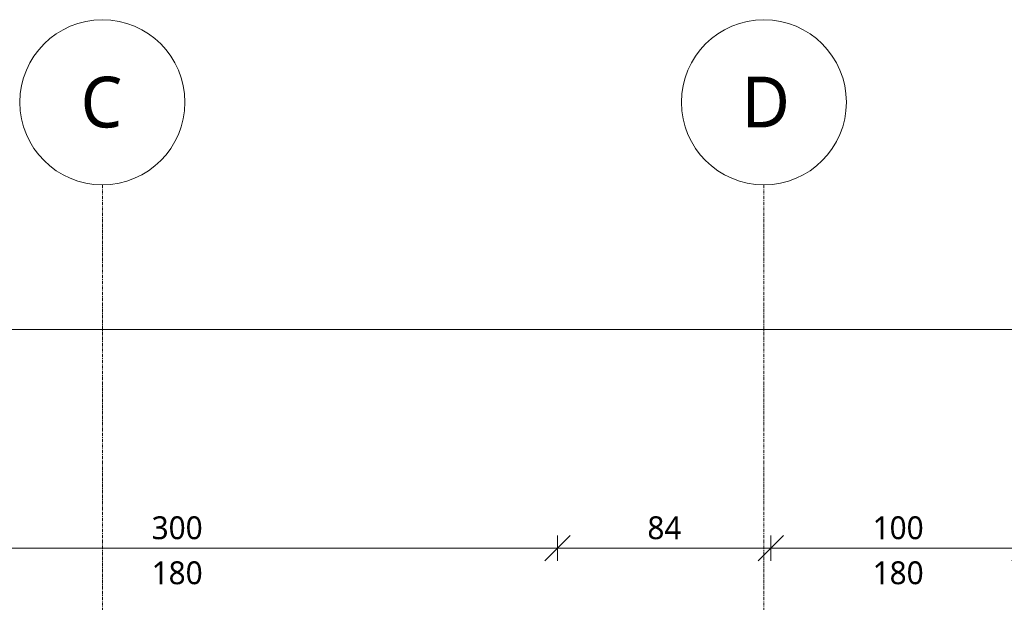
# Model space of a CAD drawing. Header units: millimetres. Extents: x -21522 to 77796, y -25697 to 15217.
# Tile 653 of 656: x 967 to 4846, y 12187 to 14481. Entities that reach past the tile are written whole.
import ezdxf

# ---------------------------------------------------------------- set-up
doc = ezdxf.new("R2010")
doc.units = ezdxf.units.MM
doc.linetypes.add('Ligne de quadrillage', pattern=[22.225, 12.7, -3.175, 3.175, -3.175])
for name, color, linetype, lineweight in [('A-ANNO-DIMS', 211, 'Continuous', 9), ('A-ANNO-DIMS-50', 211, 'Continuous', 9), ('S-GRID', 1, 'Continuous', 9), ('S-GRID-IDEN', 1, 'Continuous', 9)]:
    doc.layers.add(name, color=color, linetype=linetype, lineweight=lineweight)
doc.styles.add('Trebuchet MS', font='trebuc.ttf', dxfattribs={"height": 200})
doc.styles.add('Trebuchet MS_1', font='trebuc.ttf', dxfattribs={"height": 90})
doc.dimstyles.new('Cotes50e_Intérieur_Ht', dxfattribs={"dimscale": 304.8, "dimtxt": 92.785582, "dimasz": 0.328084, "dimexe": 0.164042, "dimexo": 0.0625, "dimgap": 0.032808, "dimtad": 1, "dimdec": 0, "dimlfac": 0.1, "dimzin": 0, "dimdsep": 46, "dimtxsty": 'Trebuchet MS_1', "dimblk1": 'OBLIQUE', "dimblk2": 'OBLIQUE', "dimsah": 1, "dimcen": 0.09, "dimdle": 0.164042, "dimazin": 0, "dimtfac": 1, "dimtdec": 4, "dimtix": 1, "dimtmove": 0, "dimatfit": 3, "dimfxl": 0.164042, "dimfxlon": 1, "dimtvp": 1, "dimtolj": 1, "dimtzin": 0, "dimarcsym": 2})
doc.dimstyles.new('Cotes50e_Intérieur_Transparent', dxfattribs={"dimscale": 304.8, "dimtxt": 92.785582, "dimasz": 0.328084, "dimexe": 0.410105, "dimexo": 0.0625, "dimgap": 0.036089, "dimtad": 1, "dimdec": 0, "dimlfac": 0.1, "dimzin": 0, "dimdsep": 46, "dimtxsty": 'Trebuchet MS_1', "dimblk1": 'OBLIQUE', "dimblk2": 'OBLIQUE', "dimsah": 1, "dimcen": 0.09, "dimdle": 0.410105, "dimazin": 0, "dimtfac": 1, "dimtdec": 4, "dimtix": 1, "dimtmove": 0, "dimatfit": 3, "dimfxl": 0.82021, "dimfxlon": 1, "dimtvp": 1, "dimtolj": 1, "dimtzin": 0, "dimarcsym": 2})

# ---------------------------------------------------------------- blocks, each defined once
blk = doc.blocks.new('Quadrillage - Extrémité de la ligne de quadrillage - Cercle-4360-00_RDC_50e Copie 1')
at = {"layer": 'S-GRID-IDEN'}
blk.add_circle((0, 0), 6.5, dxfattribs=at)
blk = doc.blocks.new('DIMBLOCK102-00_RDC_50e Copie 1')
at = {"layer": 'A-ANNO-DIMS-50'}
for p, q in [((85.6, 12400.4), (135.6, 12450.4)), ((85.6, 12400.4), (85.6, 12450.4)), ((3085.6, 12400.4), (3135.6, 12450.4)), ((3085.6, 12400.4), (3085.6, 12450.4)), ((85.6, 12400.4), (35.6, 12350.4)), ((85.6, 12400.4), (3085.6, 12400.4)), ((85.6, 12400.4), (85.6, 12350.4)), ((3085.6, 12400.4), (3035.6, 12350.4)), ((3085.6, 12400.4), (3085.6, 12350.4))]:
    blk.add_line(p, q, dxfattribs=at)
at = {"layer": 'A-ANNO-DIMS-50', "color": 0, "char_height": 90, "width": 237.783, "attachment_point": 1, "line_spacing_factor": 1.048425, "style": 'Trebuchet MS_1'}
for s, insert in [('300', (1486.5, 12525.6)), ('180', (1486.5, 12348.3))]:
    blk.add_mtext(s, dxfattribs=dict(at, insert=insert))
blk = doc.blocks.new('_Oblique')
at = {"color": 0, "linetype": 'ByBlock', "lineweight": -2}
blk.add_line((-0.5, -0.5), (0.5, 0.5), dxfattribs=at)
blk = doc.blocks.new('DIMBLOCK103-00_RDC_50e Copie 1')
at = {"layer": 'A-ANNO-DIMS-50'}
for p, q in [((3085.6, 12400.4), (3135.6, 12450.4)), ((3085.6, 12400.4), (3085.6, 12450.4)), ((3926.3, 12400.4), (3976.3, 12450.4)), ((3926.3, 12400.4), (3926.3, 12450.4)), ((3085.6, 12400.4), (3035.6, 12350.4)), ((3085.6, 12400.4), (3926.3, 12400.4)), ((3085.6, 12400.4), (3085.6, 12350.4)), ((3926.3, 12400.4), (3876.3, 12350.4)), ((3926.3, 12400.4), (3926.3, 12350.4))]:
    blk.add_line(p, q, dxfattribs=at)
at = {"layer": 'A-ANNO-DIMS-50', "color": 0, "insert": (3439.9, 12525.6), "char_height": 90, "width": 158.522, "attachment_point": 1, "line_spacing_factor": 1.048425, "style": 'Trebuchet MS_1'}
blk.add_mtext('84', dxfattribs=at)
blk = doc.blocks.new('DIMBLOCK104-00_RDC_50e Copie 1')
at = {"layer": 'A-ANNO-DIMS-50'}
for p, q in [((3926.3, 12400.4), (3976.3, 12450.4)), ((3926.3, 12400.4), (3926.3, 12450.4)), ((4926.3, 12400.4), (4976.3, 12450.4)), ((4926.3, 12400.4), (4926.3, 12450.4)), ((3926.3, 12400.4), (3876.3, 12350.4)), ((3926.3, 12400.4), (4926.3, 12400.4)), ((3926.3, 12400.4), (3926.3, 12350.4)), ((4926.3, 12400.4), (4876.3, 12350.4)), ((4926.3, 12400.4), (4926.3, 12350.4))]:
    blk.add_line(p, q, dxfattribs=at)
at = {"layer": 'A-ANNO-DIMS-50', "color": 0, "char_height": 90, "width": 237.783, "attachment_point": 1, "line_spacing_factor": 1.048425, "style": 'Trebuchet MS_1'}
for s, insert in [('100', (4327.3, 12525.6)), ('180', (4327.3, 12348.3))]:
    blk.add_mtext(s, dxfattribs=dict(at, insert=insert))
blk = doc.blocks.new('DIMBLOCK118-00_RDC_50e Copie 1')
at = {"layer": 'A-ANNO-DIMS-50'}
for p, q in [((-11692, 13261.7), (-11692, 13386.7)), ((22072.2, 13261.7), (22072.2, 13386.7)), ((-11692, 13261.7), (-11642, 13311.7)), ((22072.2, 13261.7), (22122.2, 13311.7)), ((-11817, 13261.7), (22197.2, 13261.7)), ((-11692, 13261.7), (-11742, 13211.7)), ((-11692, 13261.7), (-11692, 13011.7)), ((22072.2, 13261.7), (22022.2, 13211.7)), ((22072.2, 13261.7), (22072.2, 13011.7))]:
    blk.add_line(p, q, dxfattribs=at)
at = {"layer": 'A-ANNO-DIMS-50', "color": 0, "insert": (5058, 13387.8), "char_height": 90, "width": 317.044, "attachment_point": 1, "line_spacing_factor": 1.048425, "style": 'Trebuchet MS_1'}
blk.add_mtext('3376', dxfattribs=at)

msp = doc.modelspace()

# ---------------------------------------------------------------- linework, layer by layer
at = {"layer": 'S-GRID', "linetype": 'Ligne de quadrillage'}
for p, q in [((1292.5, 13831.3), (1292.5, -25037.2)), ((3899.1, 13831.3), (3899.1, -25037.2))]:
    msp.add_line(p, q, dxfattribs=at)

# ---------------------------------------------------------------- block references
at = {"layer": 'S-GRID-IDEN', "xscale": 49.99999999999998, "yscale": 49.99999999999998, "zscale": 49.99999999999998, "rotation": 180}
for p in [(1292.5, 14156.3), (3899.1, 14156.3)]:
    msp.add_blockref('Quadrillage - Extrémité de la ligne de quadrillage - Cercle-4360-00_RDC_50e Copie 1', p, dxfattribs=at)

# ---------------------------------------------------------------- texts
at = {"layer": 'S-GRID-IDEN', "char_height": 200, "attachment_point": 1, "style": 'Trebuchet MS'}
for s, insert, width in [('C', (1206.6, 14256.9), 204.43), ('D', (3811.4, 14256.9), 208.439)]:
    msp.add_mtext(s, dxfattribs=dict(at, insert=insert, width=width))

# ---------------------------------------------------------------- dimensions: what is measured, and where the dimension line sits
at = {"layer": 'A-ANNO-DIMS'}
for base, p1, p2, dimstyle, override, picture, middle in [((22072.2, 13261.7), (-11692, 13011.7), (22072.2, 13011.7), 'Cotes50e_Intérieur_Transparent', {"dimpost": '<>', "dimfxl": 33764.19025}, 'DIMBLOCK118-00_RDC_50e Copie 1', (5190.1, 13318.6)), ((3926.3, 12400.4), (3085.6, 12350.4), (3926.3, 12350.4), 'Cotes50e_Intérieur_Ht', {"dimpost": '<>', "dimfxl": 840.713301}, 'DIMBLOCK103-00_RDC_50e Copie 1', (3506, 12456.2))]:
    dim = msp.add_linear_dim(base=base, p1=p1, p2=p2, dimstyle=dimstyle, override=override, dxfattribs=at)
    dim.commit()
    dim.dimension.update_dxf_attribs({"geometry": picture, "text_midpoint": middle})
for base, p1, p2, override, picture, middle in [((3085.6, 12400.4), (85.6, 12350.4), (3085.6, 12350.4), {"dimpost": '<>', "dimfxl": 3000}, 'DIMBLOCK102-00_RDC_50e Copie 1', (1585.6, 12400.4)), ((4926.3, 12400.4), (3926.3, 12350.4), (4926.3, 12350.4), {"dimpost": '<>', "dimfxl": 1000}, 'DIMBLOCK104-00_RDC_50e Copie 1', (4426.3, 12400.4))]:
    dim = msp.add_linear_dim(base=base, p1=p1, p2=p2, text='<>\\X180', dimstyle='Cotes50e_Intérieur_Ht', override=override, dxfattribs=at)
    dim.commit()
    dim.dimension.update_dxf_attribs({"geometry": picture, "text_midpoint": middle})

doc.saveas('drawing.dxf')
